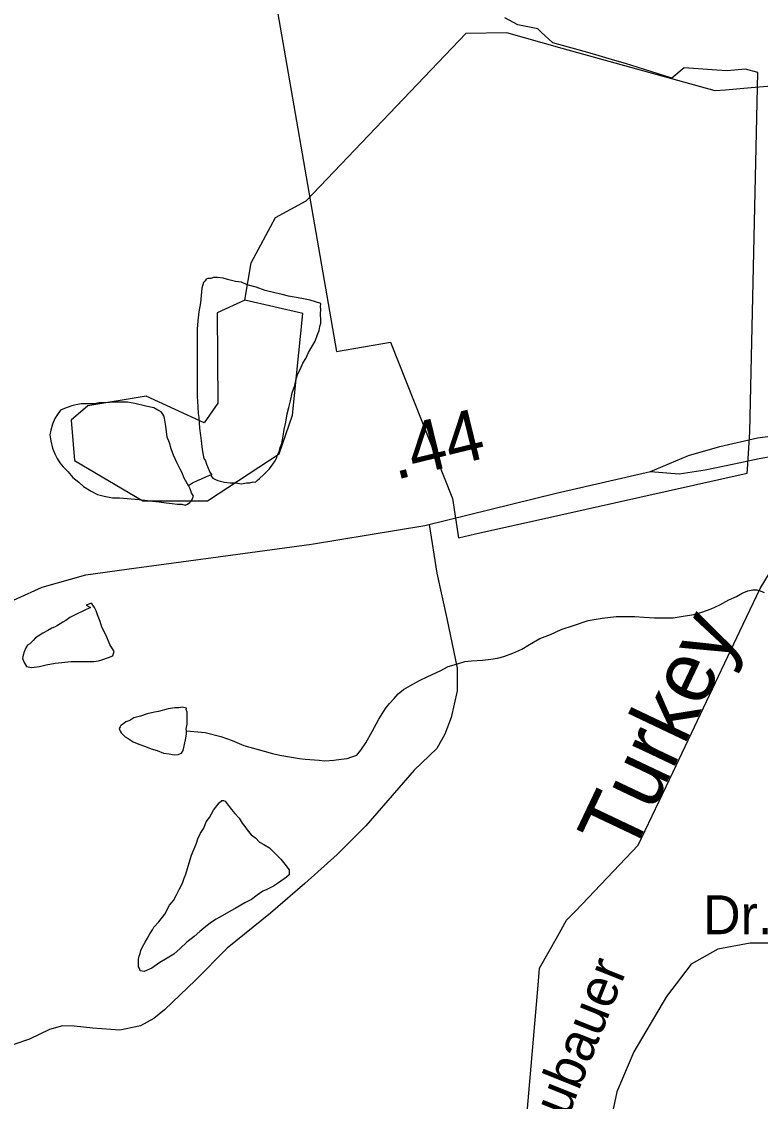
# Model space of a CAD drawing. Extents: x 2001466 to 2224147, y 644118 to 847247.
# Drawn here: x 2045649 to 2047454, y 741960 to 744598 of the extents above; entities that cross this region are included whole.
import ezdxf

# ---------------------------------------------------------------- set-up
doc = ezdxf.new("R2010")
doc.units = 0
for name, color, linetype in [('Exist Boundary Political City Limit New Hole', 7, 'Continuous'), ('Exist Hydrographic Creek Single Shore', 7, 'Continuous'), ('Exist Hydrographic Creek Single Shore Label', 7, 'Continuous'), ('Exist Hydrographic Misc Water Feature', 7, 'Continuous'), ('Exist Road Non-System Type 51', 7, 'Continuous'), ('Exist Road Non-System Type 51 Label', 7, 'Continuous'), ('Exist Road Secondary Mileage Hundredths English Label', 7, 'Continuous'), ('Exist Road Secondary Type 51 Divided Attributed', 7, 'Continuous'), ('Exist Road Secondary Type 51 Undivided 4 Lane Attributed', 7, 'Continuous'), ('Map Preparation Boundary City Limit Buffer Line', 7, 'Continuous')]:
    doc.layers.add(name, color=color, linetype=linetype)

msp = doc.modelspace()

# ---------------------------------------------------------------- linework, layer by layer
at = {"layer": 'Exist Boundary Political City Limit New Hole'}
msp.add_lwpolyline([(2046236.9, 744838.6), (2046418.6, 743792.3), (2046550.2, 743815.2), (2046701.9, 743433.1), (2046716.6, 743336.7), (2046758.2, 743346.3), (2046966.1, 743392.7), (2047421.5, 743494.8), (2047421.8, 743503.4), (2047427.8, 743596.2), (2047447.8, 744474.1), (2047417.6, 744481.8), (2047372.5, 744478.1), (2047346.9, 744479.9), (2047267.1, 744485.2), (2047237.4, 744460), (2047186.1, 744476.3), (2047124.4, 744495.9), (2047098.1, 744503.6), (2047037.5, 744521.3), (2047008.6, 744529.2), (2046946.8, 744546.2), (2046918.6, 744572.6), (2046910, 744580.8), (2046861.5, 744590.7), (2046829.2, 744607.8)], dxfattribs=at)
at = {"layer": 'Exist Hydrographic Creek Single Shore'}
for p, q in [((2047403.6, 743108.7), (2047453, 743212.8)), ((2047240.4, 742765.1), (2047403.6, 743108.7))]:
    msp.add_line(p, q, dxfattribs=at)
for points in [[(2047453, 743212.8), (2047528.1, 743335.9), (2047568.4, 743489.1), (2047570.4, 743514.5), (2047568.4, 743594.6), (2047565.3, 743697.1), (2047566.3, 743731.6), (2047577.5, 743771.2), (2047653.3, 743813.7)], [(2047002.5, 742425.6), (2047155.1, 742585.6), (2047240.4, 742765.1)], [(2046958, 742362.9), (2046980.2, 742402.2), (2047002.5, 742425.6)], [(2046910.6, 742244), (2046914.2, 742285.4), (2046958, 742362.9)], [(2046680.5, 741403.5), (2046873.2, 741810.5), (2046910.6, 742244)]]:
    msp.add_lwpolyline(points, dxfattribs=at)
at = {"layer": 'Exist Hydrographic Misc Water Feature'}
for p, q in [((2047431.3, 744436.1), (2047368.8, 744431.1)), ((2047511.2, 744442.6), (2047431.3, 744436.1))]:
    msp.add_line(p, q, dxfattribs=at)
for points in [[(2046194.2, 743917.7), (2046210.2, 744009.2), (2046269.1, 744119.6), (2046344.1, 744160.7), (2046734.1, 744569.4)], [(2046969.4, 744533), (2046834.2, 744570.6), (2046734.1, 744569.4)], [(2047368.8, 744431.1), (2047343.1, 744429), (2046969.4, 744533)], [(2046243.9, 743941.1), (2046221.9, 743949.3), (2046200, 743955), (2046186, 743961.2), (2046171.5, 743963), (2046155.5, 743967), (2046141.7, 743971.1), (2046127.6, 743972.9), (2046118, 743973.1), (2046111.6, 743970.8), (2046104, 743970.8), (2046099.7, 743969), (2046097.9, 743964.8), (2046093.8, 743961), (2046091.5, 743954.8), (2046089.7, 743947), (2046088, 743929), (2046086, 743911.1), (2046081.9, 743889), (2046079.8, 743866.9), (2046078.2, 743846.9), (2046078.2, 743829), (2046077.8, 743806.8), (2046077.8, 743789), (2046078, 743774.7), (2046078, 743756.9), (2046078.4, 743743.1), (2046078, 743728.9), (2046078.4, 743704.9), (2046078, 743683.1), (2046080, 743656.8), (2046080.4, 743640.9), (2046082.5, 743630.9), (2046084.1, 743605), (2046086.2, 743586.9), (2046088.4, 743567.1), (2046090.5, 743553), (2046092.7, 743538.8), (2046094.4, 743530.9), (2046098.5, 743525), (2046100.5, 743517), (2046104.8, 743507), (2046108.7, 743497.1), (2046112.8, 743491.2)], [(2046194.2, 743917.7), (2046127.2, 743886.3), (2046128.2, 743666.3), (2046095.2, 743617.8), (2045953.1, 743683.1), (2045811.2, 743659.7), (2045770.2, 743624.5), (2045778.2, 743525.9), (2045945.1, 743427.3), (2046103.2, 743427.3), (2046278.1, 743541.9), (2046311.1, 743636.3), (2046336.1, 743885.2), (2046194.2, 743917.7)], [(2046112.8, 743491.2), (2046112.6, 743487.2), (2046116.5, 743482.9), (2046122.7, 743479.1), (2046128.8, 743477), (2046144.6, 743473), (2046158.4, 743471.3), (2046172.7, 743471.1), (2046186.4, 743469.1), (2046198.7, 743471.2), (2046206.7, 743471.2), (2046214.7, 743473.3), (2046220.7, 743473.2), (2046224.4, 743477.1), (2046230.5, 743481.4), (2046240.8, 743491.2), (2046250.6, 743501.5), (2046254.5, 743505.4), (2046258.6, 743511.3), (2046262.5, 743517.2), (2046268.5, 743525.2), (2046272.4, 743533.5), (2046274.6, 743539.3), (2046278.5, 743547.2), (2046280.8, 743557.4), (2046284.5, 743567.3), (2046288.4, 743585.4), (2046290.6, 743601.3), (2046294.5, 743619.4), (2046298.2, 743639.5), (2046302.1, 743655.6), (2046306, 743671.2), (2046310.3, 743691.3), (2046316.2, 743709.4), (2046320.1, 743725.4), (2046324.2, 743737.4), (2046330.2, 743749.5), (2046335.9, 743763.6), (2046343.7, 743775.4), (2046349.9, 743789.5), (2046358.3, 743803.2), (2046366.1, 743817.5), (2046371.8, 743833.6), (2046375.9, 743843.5), (2046378, 743853.3), (2046379.8, 743861.6), (2046379.8, 743869.3), (2046379.6, 743883.5), (2046380, 743895.6), (2046379.6, 743901.4), (2046379.8, 743909.5), (2046354, 743917.5), (2046333.7, 743921.3), (2046301.5, 743927.4), (2046285.7, 743931.5), (2046268.1, 743935.4), (2046243.9, 743941.1)], [(2046056.6, 743464.8), (2046053, 743471.1), (2046046.4, 743483), (2046040.7, 743496.9), (2046036.5, 743504.8), (2046028.6, 743521), (2046020.6, 743538.8), (2046014.6, 743554.7), (2046010.5, 743568.7), (2046004.4, 743582.7), (2046002.3, 743602.9), (2046000.5, 743614.9), (2045998.4, 743629), (2045996.6, 743635), (2045994.3, 743639), (2045990.4, 743644.8), (2045982.2, 743648.9), (2045972.2, 743654.9), (2045952.5, 743658.7), (2045926.2, 743664.7), (2045908.2, 743668.6), (2045892, 743668.7), (2045874.1, 743668.5), (2045854.3, 743666.7), (2045838.7, 743666.6), (2045826.4, 743664.4), (2045814.5, 743664.6), (2045804.2, 743664.5), (2045794.4, 743664.4), (2045782.7, 743662.1), (2045774.7, 743660.1), (2045758.3, 743654.5), (2045744.1, 743648.5), (2045736.6, 743638.3), (2045730.2, 743628.3), (2045724.5, 743614.2), (2045720.4, 743600.2), (2045718.5, 743588.3), (2045720.8, 743574.2), (2045724.5, 743556.2), (2045730.8, 743542.2), (2045736.4, 743530.4), (2045742.7, 743520.1), (2045750.9, 743510.4), (2045762.6, 743498.5), (2045774.7, 743484.5), (2045788.8, 743472.6), (2045800.7, 743462.3), (2045818.8, 743450.6), (2045834.8, 743442.5), (2045850.8, 743438.5), (2045870.9, 743434.6), (2045888.7, 743434.7), (2045916.8, 743432.5), (2045936.5, 743430.7), (2045950.6, 743428.6), (2045968.7, 743426.6), (2045984.9, 743424.6), (2046002.7, 743422.7), (2046016.9, 743420.9), (2046029, 743418.7), (2046040.9, 743418.9), (2046049.1, 743416.9), (2046054.8, 743418.8), (2046060.5, 743422.8), (2046064.6, 743427.1), (2046066.5, 743432.9), (2046068.7, 743439), (2046064.6, 743447), (2046060.7, 743456.9), (2046056.6, 743464.8)], [(2046056.6, 743464.8), (2046066.5, 743471), (2046078.6, 743476.9), (2046088.6, 743481.1), (2046100.7, 743487), (2046112.8, 743491.2)], [(2046051.7, 742864.8), (2046097.9, 742861), (2046135.8, 742851.3), (2046163.9, 742841.3), (2046192, 742829.3), (2046221.7, 742821.2), (2046242, 742815.2), (2046261.9, 742809.4), (2046279.9, 742805.4), (2046303.9, 742801.4), (2046327.9, 742797.4), (2046342.1, 742795.6), (2046376.1, 742793.7), (2046389.9, 742791.6), (2046411.8, 742793.5), (2046430, 742795.6), (2046444, 742797.6), (2046456.1, 742801.8), (2046467.8, 742805.7), (2046477.8, 742817.6), (2046489.7, 742835.7), (2046505.5, 742863.7), (2046521.5, 742893.7), (2046537.9, 742920.1), (2046547.9, 742931.9), (2046559.2, 742944), (2046569.3, 742955.8), (2046581.6, 742966.1), (2046599.4, 742976), (2046621.4, 742988.1), (2046641.5, 742998.1), (2046671.4, 743012.2), (2046691.3, 743022.1), (2046711.4, 743028.4), (2046731.5, 743034.3), (2046747.7, 743036.3), (2046775.1, 743038.2), (2046795.4, 743040.4), (2046811.6, 743042.4), (2046827.4, 743046.5), (2046849.2, 743054.6), (2046871.3, 743064.6), (2046889.6, 743076.5), (2046915.2, 743090.8), (2046941, 743100.7), (2046966.9, 743112.5), (2046997, 743122.6), (2047033.1, 743134.9), (2047067.1, 743140.7), (2047101, 743144.9), (2047125.4, 743144.9), (2047146.9, 743144.9), (2047169.3, 743143.1), (2047195.3, 743141.2), (2047217.2, 743141.1), (2047241, 743141.1), (2047265.2, 743145.2), (2047290.9, 743149.4), (2047310.9, 743155.3), (2047333.3, 743163.3), (2047354.8, 743173.4), (2047376.8, 743185.4), (2047395.2, 743193.6), (2047409, 743201.7), (2047423.1, 743207.6), (2047434.8, 743209.5), (2047445.1, 743209.6), (2047452.8, 743207.6), (2047463.1, 743203.6)], [(2045729.4, 743118.1), (2045723.4, 743116.2), (2045713.6, 743110.4), (2045701.5, 743104.1), (2045689.6, 743096.2), (2045683.4, 743092.2), (2045677.7, 743086.2), (2045669.5, 743078.1), (2045663.4, 743074.2), (2045659.5, 743068.3), (2045655.6, 743058.4), (2045653.3, 743050.2), (2045651.7, 743042.3), (2045653.7, 743036.3), (2045655.6, 743032.4), (2045661.5, 743022.2), (2045673.4, 743020.3), (2045693.3, 743022.2), (2045709.3, 743026.3), (2045731.2, 743030.2), (2045747.2, 743032.3), (2045769.8, 743034.5), (2045791.5, 743034.5), (2045813.5, 743034.4), (2045825.6, 743034.6), (2045837.2, 743036.5), (2045845.2, 743038.5), (2045861.6, 743044.5), (2045871.7, 743048.7), (2045873.3, 743054.5), (2045875.4, 743058.7), (2045865.1, 743076.5), (2045855.7, 743098.5), (2045845.4, 743118.4), (2045841.3, 743132.4), (2045835, 743148.3), (2045831.3, 743158.7), (2045827, 743166.6), (2045823.3, 743172.4), (2045821, 743176.4), (2045817.3, 743176.6), (2045807.3, 743172.5), (2045817.3, 743166.5), (2045783.1, 743150.5), (2045767.3, 743142.4), (2045757.5, 743134.5), (2045749.7, 743130.5), (2045737.2, 743122.2), (2045729.4, 743118.1)], [(2046051.7, 742864.8), (2046051.5, 742868.9), (2046053.6, 742881.1), (2046053.8, 742894.9), (2046054, 742903), (2046054, 742911.1), (2046051.5, 742917.1), (2046051.7, 742920.8), (2046041.5, 742923.1), (2046033.5, 742921.1), (2046023.6, 742921), (2046007.6, 742918.9), (2045983.6, 742912.8), (2045974, 742910.7), (2045956, 742906.9), (2045939.6, 742900.9), (2045923.6, 742896.8), (2045913.7, 742890.6), (2045903.7, 742886.8), (2045895.9, 742880.7), (2045891.8, 742878.5), (2045889.7, 742874.7), (2045887.9, 742870.6), (2045889.7, 742864.6), (2045892.2, 742860.6), (2045897.9, 742854.8), (2045901.8, 742850.6), (2045909.8, 742846.6), (2045921.9, 742838.6), (2045935.9, 742832.9), (2045951.9, 742826.8), (2045965.8, 742821), (2045980, 742816.9), (2045995.9, 742810.8), (2046009.7, 742809.1), (2046022.2, 742806.8), (2046031.8, 742807), (2046039.8, 742811), (2046043.7, 742816.9), (2046049.9, 742843.2), (2046051.7, 742857.1), (2046051.7, 742864.8)], [(2046042.5, 742493), (2046046.6, 742504.9), (2046050.5, 742514.9), (2046054.4, 742528.9), (2046058.5, 742542.9), (2046064.4, 742561.1), (2046070.6, 742577.2), (2046076.3, 742590.9), (2046080, 742601.3), (2046086.2, 742614.9), (2046094.2, 742627.1), (2046100.3, 742643.2), (2046108.3, 742653), (2046118.2, 742671.4), (2046132.1, 742689.1), (2046138.3, 742695.1), (2046142.2, 742695.3), (2046146.5, 742693.4), (2046154, 742683.4), (2046162.2, 742673.2), (2046170.2, 742663.1), (2046180.3, 742651.4), (2046188.1, 742639.3), (2046194.4, 742631.4), (2046200.2, 742623.2), (2046210, 742611.2), (2046220.3, 742603.6), (2046230.5, 742593.5), (2046240.6, 742587.5), (2046254.5, 742579.3), (2046268.3, 742565.4), (2046282.6, 742551.5), (2046292.5, 742539.4), (2046302.5, 742525.4), (2046302.7, 742513.6), (2046296.6, 742507.6), (2046290.4, 742503.7), (2046282.6, 742497.5), (2046276.3, 742493.6), (2046264.4, 742485.7), (2046256.6, 742481.6), (2046248.6, 742477.5), (2046238.5, 742473.4), (2046224.6, 742463.3), (2046210.6, 742453.3), (2046194.2, 742445.2), (2046170.9, 742431.4), (2046160.4, 742425.2), (2046138.9, 742413.1), (2046124.7, 742405.1), (2046112.8, 742397.2), (2046098.9, 742387.1), (2046084.9, 742375), (2046071, 742362.9), (2046053, 742349), (2046036.8, 742333.2), (2046020.8, 742319), (2046000.9, 742307), (2045986.7, 742299), (2045967, 742285), (2045949, 742276.8), (2045938.7, 742278.7), (2045936.9, 742284.7), (2045934.8, 742288.6), (2045935, 742296.7), (2045934.6, 742302.8), (2045935, 742306.9), (2045936.7, 742314.7), (2045938.9, 742320.9), (2045940.8, 742328.7), (2045944.7, 742337), (2045950.8, 742348.7), (2045956.8, 742358.7), (2045962.7, 742368.8), (2045968.7, 742378.9), (2045972.6, 742385.1), (2045984.7, 742398.7), (2045998.8, 742416.9), (2046010.5, 742439), (2046020.6, 742450.9), (2046026.5, 742463), (2046034.3, 742477.2), (2046042.5, 742493)]]:
    msp.add_lwpolyline(points, dxfattribs=at)
at = {"layer": 'Exist Road Non-System Type 51'}
for points in [[(2047184.9, 743498.9), (2047254.9, 743493), (2047318.9, 743502.9), (2047374.2, 743514.3), (2047451, 743530.5), (2047516.2, 743541.7)], [(2046644.3, 743369), (2046663, 743250.4), (2046688.2, 743139.4), (2046713.4, 743018.4), (2046713.4, 742963), (2046698.3, 742897.4), (2046683.2, 742857.1), (2046663, 742821.8), (2046608.3, 742768.9), (2046489.6, 742633.3), (2046420.1, 742562.7), (2046340.7, 742492.3), (2046257.2, 742420), (2046151.4, 742334.2), (2046073.8, 742255.8), (2045998.3, 742183.3), (2045971.9, 742161.9), (2045939.5, 742144.5), (2045889.3, 742133.5), (2045823.4, 742138.9), (2045777.5, 742143.8), (2045749.5, 742144.4), (2045717.3, 742135.1), (2045668.9, 742112), (2045630.6, 742098.8)], [(2047614.6, 742345.9), (2047428.6, 742345.9), (2047349.6, 742331.9), (2047284.5, 742294.7), (2047224, 742215.6), (2047144.9, 742080.6), (2047103.1, 741982.9), (2047079.8, 741871.2), (2047070.5, 741759.5), (2047070.5, 741647.8), (2047038, 741554.7), (2046958.9, 741461.7)]]:
    msp.add_lwpolyline(points, dxfattribs=at)
at = {"layer": 'Exist Road Secondary Type 51 Divided Attributed'}
msp.add_lwpolyline([(2047184.9, 743498.9), (2047277.8, 743538.4), (2047354.3, 743559.6), (2047446.4, 743580.9), (2047515, 743590), (2047568.4, 743594.6), (2047645.4, 743594.9), (2047727.6, 743589.3), (2047811.7, 743577), (2047911.3, 743548), (2048065, 743473.2), (2048522.2, 743193.2), (2048912.4, 742966.7), (2049064.9, 742878.3), (2049140.3, 742851.8), (2049237.9, 742828.5), (2049500.9, 742797.9), (2049694.5, 742784.7), (2049863.1, 742766.7)], dxfattribs=at)
at = {"layer": 'Exist Road Secondary Type 51 Undivided 4 Lane Attributed'}
msp.add_lwpolyline([(2045302, 742999.8), (2045463.4, 743101.7), (2045576.6, 743160.7), (2045699.4, 743216), (2045806.4, 743246.1), (2045912.1, 743261.3), (2046129.2, 743290.5), (2046357.5, 743321.2), (2046634.4, 743367), (2046954.5, 743446.2), (2047184.9, 743498.9)], dxfattribs=at)
at = {"layer": 'Map Preparation Boundary City Limit Buffer Line'}
msp.add_lwpolyline([(2046236.9, 744838.6), (2046418.6, 743792.3), (2046550.2, 743815.2), (2046701.9, 743433.1), (2046716.6, 743336.7), (2046758.2, 743346.3), (2046966.1, 743392.7), (2047421.5, 743494.8), (2047421.8, 743503.4), (2047427.8, 743596.2), (2047447.8, 744474.1), (2047417.6, 744481.8), (2047372.5, 744478.1), (2047346.9, 744479.9), (2047267.1, 744485.2), (2047237.4, 744460), (2047186.1, 744476.3), (2047124.4, 744495.9), (2047098.1, 744503.6), (2047037.5, 744521.3), (2047008.6, 744529.2), (2046946.8, 744546.2), (2046918.6, 744572.6), (2046910, 744580.8), (2046861.5, 744590.7), (2046829.2, 744607.8)], dxfattribs=at)

# ---------------------------------------------------------------- texts
at = {"layer": 'Exist Hydrographic Creek Single Shore Label'}
msp.add_text('Turkey', height=150, rotation=64.5891, dxfattribs=at).set_placement((2047138.5, 742555.6))
at = {"layer": 'Exist Road Non-System Type 51 Label'}
msp.add_text('Dr.', height=95, dxfattribs=at).set_placement((2047313.6, 742368.2))
msp.add_text('Schubauer', height=95, rotation=68.2108, dxfattribs=at).set_placement((2046902.2, 741715))
at = {"layer": 'Exist Road Secondary Mileage Hundredths English Label'}
msp.add_text('.44', height=125, rotation=13.7874, dxfattribs=at).set_placement((2046562.5, 743478.1))

doc.saveas('drawing.dxf')
